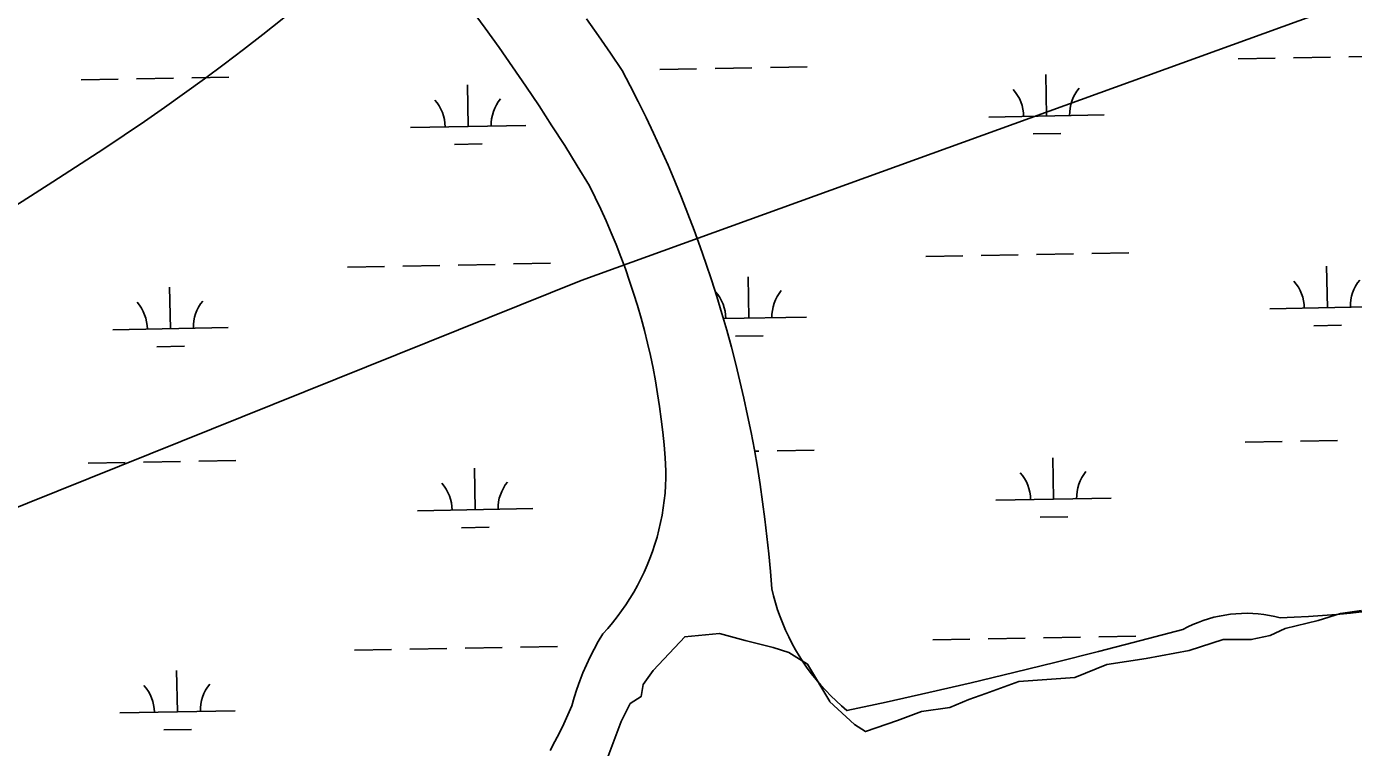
# Model space of a CAD drawing. Extents: x 3957609 to 3995875, y 234277 to 260273.
# Drawn here: x 3978847 to 3979998, y 250480 to 251106 of the extents above; entities that cross this region are included whole.
import ezdxf

# ---------------------------------------------------------------- set-up
doc = ezdxf.new("R2010")
doc.units = 0
for name, color, linetype in [('V-RIVR-EDGE', 7, 'Continuous'), ('V-TOPO-SHOR', 7, 'Continuous'), ('V-UTIL-LINE', 7, 'Continuous'), ('V-WETL-SWMP', 7, 'Continuous')]:
    doc.layers.add(name, color=color, linetype=linetype)

msp = doc.modelspace()

# ---------------------------------------------------------------- linework, layer by layer
at = {"layer": 'V-RIVR-EDGE'}
for points in [[(3979543.088, 250520.101), (3979564.813, 250500.114), (3979574.372, 250494.031), (3979602.18, 250503.59), (3979623.036, 250511.411), (3979647.368, 250514.887), (3979663.879, 250521.839), (3979678.652, 250527.053), (3979707.329, 250537.481), (3979755.993, 250540.957), (3979783.801, 250552.254), (3979817.692, 250557.468), (3979855.059, 250564.42), (3979884.605, 250573.979), (3979908.937, 250573.979), (3979925.448, 250577.455), (3979938.483, 250583.538), (3979967.16, 250590.49), (3979986.278, 250596.573), (3980004.527, 250599.18)], [(3979417.315, 250576.19), (3979447.537, 250579.124), (3979469.836, 250573.256), (3979494.19, 250567.094), (3979507.687, 250562.693), (3979524.118, 250552.717), (3979543.483, 250520.148)], [(3979350.169, 250470.568), (3979362.335, 250502.721), (3979370.156, 250518.363), (3979379.715, 250524.446), (3979381.453, 250534.874), (3979390.143, 250547.04), (3979417.951, 250576.586)]]:
    msp.add_lwpolyline(points, dxfattribs=at)
at = {"layer": 'V-TOPO-SHOR'}
for points in [[(3978680.123, 250856.535), (3978707.503, 250872.306), (3978734.764, 250888.281), (3978761.908, 250904.454), (3978788.931, 250920.826), (3978815.836, 250937.396), (3978842.618, 250954.163), (3978869.274, 250971.124), (3978913.609, 250999.88), (3978931.294, 251011.661), (3978948.853, 251023.623), (3978966.288, 251035.765), (3978983.596, 251048.09), (3979000.776, 251060.593), (3979017.824, 251073.275), (3979034.74, 251086.132), (3979051.522, 251099.163), (3979068.166, 251112.369), (3979084.675, 251125.746), (3979101.04, 251139.294), (3979117.267, 251153.009), (3979133.35, 251166.895), (3979149.285, 251180.944), (3979165.077, 251195.159)], [(3979300.675, 250477.769), (3979304.806, 250485.339), (3979308.757, 250493.005), (3979312.525, 250500.76), (3979316.109, 250508.604), (3979319.505, 250516.53), (3979321.585, 250523.8), (3979323.902, 250530.999), (3979326.447, 250538.122), (3979329.22, 250545.159), (3979332.219, 250552.102), (3979335.438, 250558.944), (3979338.877, 250565.68), (3979342.53, 250572.301), (3979346.395, 250578.801), (3979350.726, 250583.626), (3979354.902, 250588.587), (3979358.92, 250593.674), (3979362.775, 250598.886), (3979366.463, 250604.217), (3979369.982, 250609.665), (3979373.326, 250615.217), (3979376.494, 250620.873), (3979379.482, 250626.628), (3979382.288, 250632.473), (3979384.907, 250638.402), (3979387.338, 250644.413), (3979389.579, 250650.498), (3979391.625, 250656.65), (3979393.476, 250662.864), (3979395.131, 250669.13), (3979396.587, 250675.449), (3979397.845, 250681.81), (3979398.897, 250688.206), (3979399.751, 250694.632), (3979400.401, 250701.083), (3979400.845, 250707.553), (3979401.087, 250714.031), (3979401.121, 250720.515), (3979400.448, 250731.705), (3979399.567, 250742.881), (3979398.484, 250754.039), (3979397.193, 250765.176), (3979395.7, 250776.286), (3979394.003, 250787.368), (3979392.102, 250798.417), (3979390.001, 250809.429), (3979387.697, 250820.4), (3979385.19, 250831.328), (3979382.487, 250842.207), (3979379.583, 250853.035), (3979376.48, 250863.809), (3979373.181, 250874.522), (3979369.685, 250885.174), (3979365.994, 250895.76), (3979362.109, 250906.277), (3979358.034, 250916.721), (3979353.766, 250927.088), (3979349.309, 250937.375), (3979344.664, 250947.579), (3979339.833, 250957.696), (3979334.817, 250967.721), (3979324.194, 250985.266), (3979313.377, 251002.69), (3979302.365, 251019.994), (3979291.162, 251037.175), (3979279.769, 251054.228), (3979268.188, 251071.157), (3979256.42, 251087.955), (3979244.464, 251104.619), (3979232.325, 251121.153)], [(3979332.229, 251112.828), (3979342.745, 251097.982), (3979353.077, 251083.007), (3979363.221, 251067.905), (3979370.315, 251054.439), (3979377.227, 251040.879), (3979383.951, 251027.227), (3979390.49, 251013.485), (3979396.841, 250999.655), (3979403.006, 250985.739), (3979408.978, 250971.743), (3979414.757, 250957.665), (3979420.346, 250943.509), (3979425.743, 250929.278), (3979430.944, 250914.976), (3979435.952, 250900.604), (3979440.763, 250886.165), (3979445.375, 250871.663), (3979449.79, 250857.1), (3979454.007, 250842.475), (3979458.025, 250827.795), (3979461.843, 250813.064), (3979465.457, 250798.281), (3979468.873, 250783.45), (3979472.085, 250768.573), (3979475.095, 250753.656), (3979477.901, 250738.699), (3979480.504, 250723.704), (3979482.902, 250708.675), (3979485.096, 250693.614), (3979487.082, 250678.527), (3979488.866, 250663.412), (3979490.443, 250648.276), (3979491.813, 250633.118), (3979492.976, 250617.945)], [(3979492.976, 250617.945), (3979494.488, 250611.807), (3979496.198, 250605.72), (3979498.107, 250599.695), (3979500.214, 250593.737), (3979502.516, 250587.849), (3979505.01, 250582.041), (3979507.693, 250576.319), (3979510.562, 250570.687), (3979513.616, 250565.154), (3979516.852, 250559.722), (3979520.262, 250554.402), (3979523.846, 250549.195), (3979527.6, 250544.11), (3979531.518, 250539.15), (3979535.597, 250534.323), (3979539.835, 250529.631), (3979544.221, 250525.082), (3979548.758, 250520.679), (3979553.433, 250516.427), (3979558.248, 250512.334)]]:
    msp.add_lwpolyline(points, dxfattribs=at)
at = {"layer": 'V-UTIL-LINE'}
msp.add_lwpolyline([(3993486.783, 256012.187), (3984358.232, 252707.382), (3984355.815, 252706.645), (3979327.531, 250885.592), (3969939.425, 247110.423), (3969929.75, 247106.755), (3966670.117, 247144.723), (3965413.49, 247134.313), (3961768.13, 245337.826)], dxfattribs=at)
at = {"layer": 'V-WETL-SWMP'}
for p, q in [((3979897.639, 251077.896), (3979929.633, 251078.478)), ((3979945.631, 251078.769), (3979977.625, 251079.35)), ((3979993.623, 251079.641), (3980025.618, 251080.223)), ((3978989.973, 251061.392), (3979021.967, 251061.974)), ((3979395.814, 251068.771), (3979427.808, 251069.353)), ((3979443.806, 251069.644), (3979475.8, 251070.226)), ((3979491.798, 251070.517), (3979523.792, 251071.098)), ((3979731.446, 251028.436), (3979730.792, 251064.431)), ((3978893.989, 251059.647), (3978925.983, 251060.228)), ((3978941.981, 251060.519), (3978973.975, 251061.101)), ((3979229.621, 251019.312), (3979228.967, 251055.306)), ((3979681.455, 251027.527), (3979781.438, 251029.345)), ((3979179.63, 251018.403), (3979279.613, 251020.221)), ((3979719.729, 251012.79), (3979743.725, 251013.226)), ((3979217.904, 251003.665), (3979241.9, 251004.101)), ((3979626.803, 250906.443), (3979658.798, 250907.025)), ((3979674.795, 250907.316), (3979706.79, 250907.897)), ((3979722.787, 250908.188), (3979754.782, 250908.77)), ((3979770.779, 250909.061), (3979802.774, 250909.643)), ((3979124.978, 250897.318), (3979156.973, 250897.9)), ((3979172.97, 250898.191), (3979204.965, 250898.773)), ((3979220.962, 250899.063), (3979252.957, 250899.645)), ((3979268.954, 250899.936), (3979300.949, 250900.518)), ((3979974.984, 250862.024), (3979974.33, 250898.018)), ((3978971.334, 250843.774), (3978970.679, 250879.768)), ((3979473.159, 250852.899), (3979472.505, 250888.893)), ((3979924.992, 250861.115), (3980024.976, 250862.933)), ((3978921.342, 250842.865), (3979021.326, 250844.683)), ((3979451.117, 250852.498), (3979523.151, 250853.808)), ((3979963.267, 250846.377), (3979987.263, 250846.813)), ((3979461.442, 250837.252), (3979485.438, 250837.689)), ((3978959.616, 250828.127), (3978983.613, 250828.564)), ((3979903.687, 250745.276), (3979935.681, 250745.858)), ((3979951.679, 250746.149), (3979983.674, 250746.73)), ((3978948.029, 250727.899), (3978980.023, 250728.481)), ((3978996.021, 250728.772), (3979028.015, 250729.354)), ((3979478.102, 250737.538), (3979481.848, 250737.606)), ((3979497.846, 250737.897), (3979529.841, 250738.478)), ((3979737.494, 250695.816), (3979736.84, 250731.811)), ((3978900.037, 250727.027), (3978932.031, 250727.608)), ((3979235.669, 250686.692), (3979235.015, 250722.686)), ((3979687.503, 250694.907), (3979787.486, 250696.725)), ((3979185.678, 250685.783), (3979285.661, 250687.601)), ((3979223.952, 250671.045), (3979247.948, 250671.481)), ((3979725.777, 250680.17), (3979749.773, 250680.606)), ((3979227.01, 250566.443), (3979259.005, 250567.025)), ((3979275.002, 250567.316), (3979306.997, 250567.898)), ((3979632.851, 250573.823), (3979664.846, 250574.405)), ((3979680.843, 250574.696), (3979712.838, 250575.277)), ((3979728.835, 250575.568), (3979760.83, 250576.15)), ((3979776.827, 250576.441), (3979808.822, 250577.023)), ((3979131.026, 250564.698), (3979163.021, 250565.28)), ((3979179.018, 250565.571), (3979211.013, 250566.153)), ((3978977.382, 250511.154), (3978976.728, 250547.148)), ((3978927.39, 250510.245), (3979027.374, 250512.063)), ((3978965.665, 250495.507), (3978989.661, 250495.944))]:
    msp.add_line(p, q, dxfattribs=at)
for points in [[(3979232.325, 251121.152), (3979244.464, 251104.62), (3979256.419, 251087.954), (3979268.187, 251071.156), (3979279.769, 251054.229), (3979291.162, 251037.174), (3979302.364, 251019.994), (3979313.376, 251002.69), (3979324.194, 250985.265), (3979334.818, 250967.721), (3979339.834, 250957.695), (3979344.665, 250947.578), (3979349.31, 250937.375), (3979353.766, 250927.088), (3979358.034, 250916.721), (3979362.11, 250906.277), (3979365.994, 250895.761), (3979369.684, 250885.175), (3979373.18, 250874.523), (3979376.479, 250863.809), (3979379.582, 250853.035), (3979382.486, 250842.207), (3979385.191, 250831.328), (3979387.696, 250820.4), (3979390, 250809.429), (3979392.103, 250798.417), (3979394.003, 250787.368), (3979395.7, 250776.286), (3979397.193, 250765.176), (3979398.483, 250754.039), (3979399.567, 250742.881), (3979400.447, 250731.705), (3979401.122, 250720.514), (3979401.086, 250714.031), (3979400.845, 250707.552), (3979400.4, 250701.084), (3979399.751, 250694.633), (3979398.898, 250688.206), (3979397.844, 250681.809), (3979396.588, 250675.449), (3979395.132, 250669.131), (3979393.477, 250662.863), (3979391.625, 250656.649), (3979389.578, 250650.498), (3979387.338, 250644.414), (3979384.908, 250638.403), (3979382.288, 250632.473), (3979379.483, 250626.628), (3979376.495, 250620.874), (3979373.327, 250615.217), (3979369.982, 250609.664), (3979366.463, 250604.218), (3979362.775, 250598.887), (3979358.92, 250593.674), (3979354.902, 250588.586), (3979350.726, 250583.627), (3979346.395, 250578.802), (3979342.53, 250572.301), (3979338.877, 250565.679), (3979335.438, 250558.944), (3979332.218, 250552.101), (3979329.22, 250545.158), (3979326.447, 250538.122)], [(3979871.963, 250591.993), (3979867.35, 250590.517), (3979862.804, 250588.848), (3979858.332, 250586.989), (3979853.943, 250584.943), (3979849.644, 250582.713), (3979813.066, 250572.993), (3979776.425, 250563.514), (3979739.722, 250554.275), (3979702.96, 250545.277), (3979666.139, 250536.52), (3979629.262, 250528.005), (3979592.33, 250519.732), (3979558.249, 250512.333), (3979553.434, 250516.428), (3979548.757, 250520.679), (3979544.222, 250525.082), (3979539.834, 250529.631), (3979535.598, 250534.323), (3979531.518, 250539.151), (3979527.6, 250544.11), (3979523.846, 250549.196), (3979520.262, 250554.402), (3979516.851, 250559.723), (3979513.617, 250565.154), (3979510.563, 250570.688), (3979507.693, 250576.319), (3979505.01, 250582.042), (3979502.516, 250587.85), (3979500.214, 250593.737), (3979498.107, 250599.696), (3979496.197, 250605.721), (3979494.487, 250611.806), (3979492.977, 250617.944), (3979491.813, 250633.118), (3979490.443, 250648.275), (3979488.866, 250663.412), (3979487.083, 250678.526), (3979485.095, 250693.615), (3979482.902, 250708.675), (3979480.504, 250723.704), (3979477.901, 250738.698), (3979475.095, 250753.656), (3979472.085, 250768.574), (3979468.873, 250783.45), (3979465.458, 250798.281), (3979461.842, 250813.064), (3979458.025, 250827.796), (3979454.007, 250842.476), (3979449.79, 250857.099), (3979445.375, 250871.663), (3979440.762, 250886.166), (3979435.951, 250900.604), (3979430.945, 250914.976), (3979425.743, 250929.278), (3979420.347, 250943.509), (3979414.758, 250957.664), (3979408.977, 250971.742), (3979403.005, 250985.74), (3979396.842, 250999.655), (3979390.491, 251013.486), (3979383.952, 251027.228), (3979377.227, 251040.88), (3979370.316, 251054.44), (3979363.222, 251067.904), (3979353.078, 251083.007), (3979342.746, 251097.982), (3979332.229, 251112.828)], [(3980007.241, 250598.431), (3979995.102, 250596.981), (3979982.94, 250595.741), (3979970.758, 250594.71), (3979958.56, 250593.889), (3979946.35, 250593.279), (3979934.131, 250592.878), (3979929.426, 250594.024), (3979924.676, 250594.971), (3979919.891, 250595.717), (3979915.079, 250596.26), (3979910.248, 250596.6), (3979905.407, 250596.735), (3979900.565, 250596.666), (3979895.73, 250596.393), (3979890.91, 250595.916), (3979886.116, 250595.236), (3979881.354, 250594.355), (3979876.633, 250593.273), (3979871.963, 250591.993)], [(3979326.447, 250538.122), (3979323.901, 250531), (3979321.586, 250523.8), (3979319.504, 250516.53), (3979316.108, 250508.604), (3979312.525, 250500.761), (3979308.757, 250493.004), (3979304.807, 250485.339), (3979300.676, 250477.77)]]:
    msp.add_lwpolyline(points, dxfattribs=at)
for centre, start, end in [((3979676.204, 251027.907), 0.269879, 41.813537), ((3979786.672, 251029.916), 140.269876, 181.813534), ((3979174.379, 251018.782), 0.269879, 41.813537), ((3979284.847, 251020.791), 140.269876, 181.813534), ((3979919.742, 250861.494), 0.269879, 41.813537), ((3980030.209, 250863.503), 140.269876, 181.813534), ((3978916.092, 250843.244), 0.269879, 41.813537), ((3979026.559, 250845.253), 140.269876, 181.813534), ((3979417.917, 250852.369), 0.269879, 41.813537), ((3979528.384, 250854.378), 140.269876, 181.813534), ((3979682.252, 250695.287), 0.269879, 41.813537), ((3979792.72, 250697.296), 140.269876, 181.813534), ((3979180.427, 250686.162), 0.269879, 41.813537), ((3979290.895, 250688.171), 140.269876, 181.813534), ((3978922.14, 250510.624), 0.269879, 41.813537), ((3979032.607, 250512.633), 140.269876, 181.813534)]:
    msp.add_arc(centre, 35.246, start, end, dxfattribs=at)

doc.saveas('drawing.dxf')
